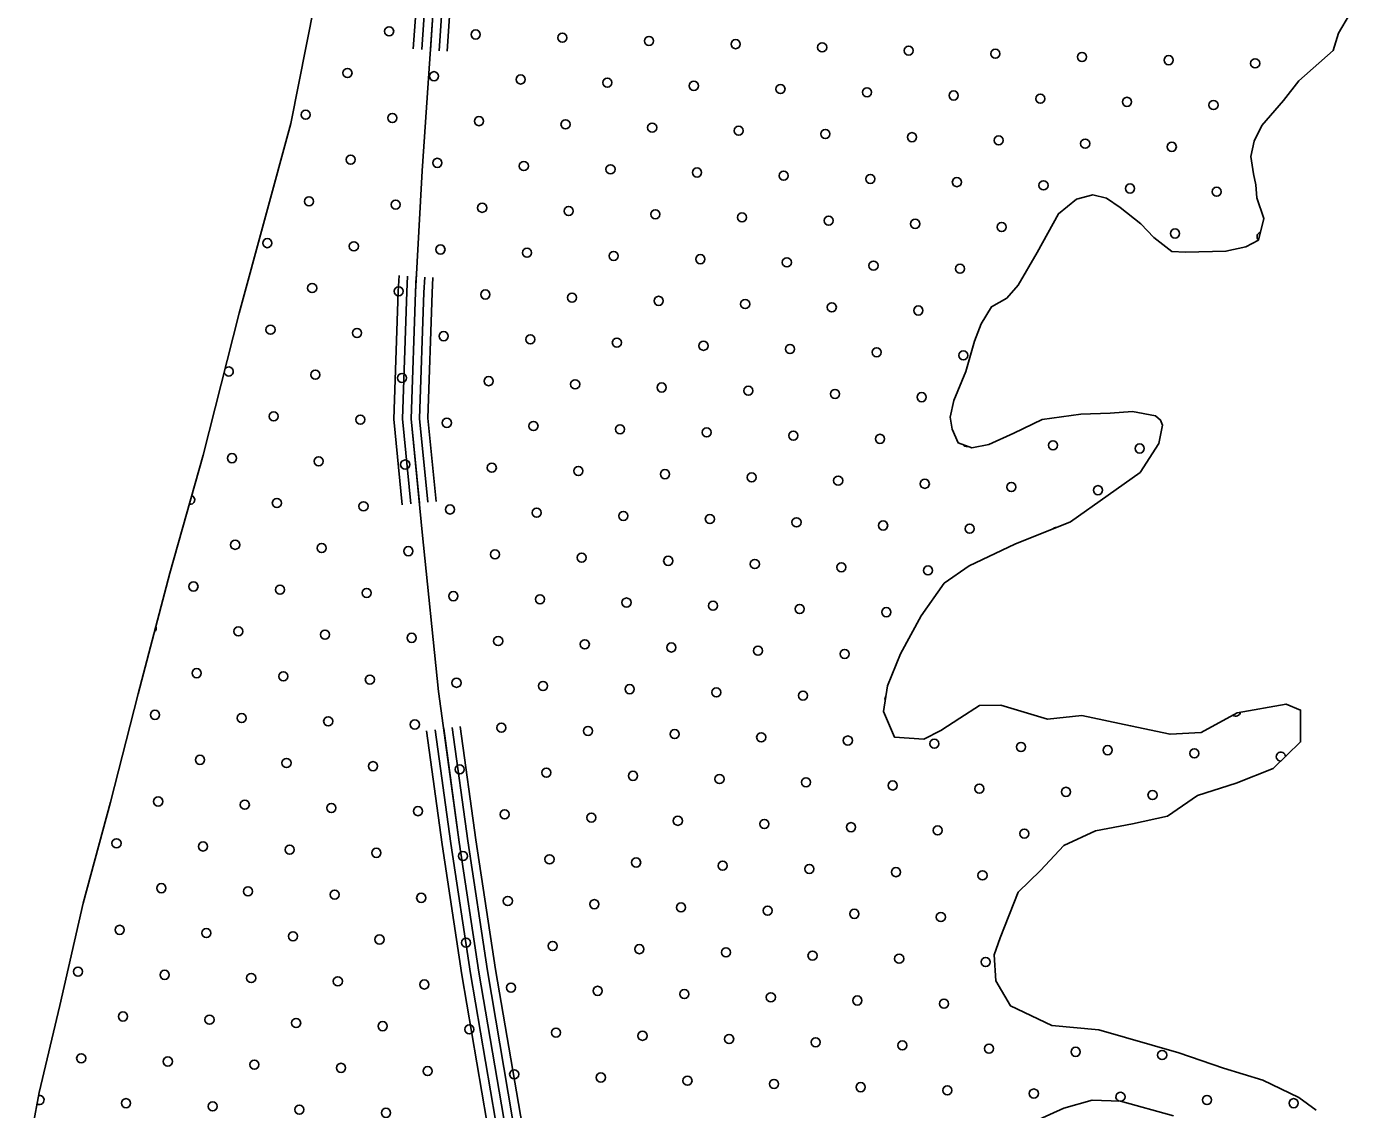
# Model space of a CAD drawing. Extents: x 1788175 to 1969470, y 584502 to 738744.
# Drawn here: x 1808395 to 1811475, y 714890 to 717410 of the extents above; entities that cross this region are included whole.
import ezdxf

# ---------------------------------------------------------------- set-up
doc = ezdxf.new("R2010")
doc.units = 0
for name, color, linetype in [('DESIGN - SCRATCH - User 1', 7, 'Continuous'), ('DESIGN - TRAFFIC CONTROL PERMANENT - Pavement Marking Text', 7, 'Continuous'), ('DESIGN - TRANSPORTATION - Edge of Traveled Way', 7, 'Continuous'), ('SURVEY - DRAINAGE - Natural Features', 7, 'Continuous')]:
    doc.layers.add(name, color=color, linetype=linetype)

msp = doc.modelspace()

# ---------------------------------------------------------------- linework, layer by layer
at = {"layer": 'DESIGN - SCRATCH - User 1'}
for points in [[(1809102.1, 717646.3), (1809010.2, 717183.5), (1808890.3, 716742.7), (1808806.4, 716412.1), (1808728.4, 716137.6), (1808654.5, 715857), (1808590.6, 715604.6), (1808526.6, 715370.1), (1808472.7, 715131.7)], [(1811051.2, 715572.3), (1811121.2, 715620.5), (1811211.1, 715648.7), (1811297.1, 715682.9), (1811361, 715745), (1811361, 715819.1), (1811327, 715833.1), (1811213.1, 715812.9), (1811129.2, 715766.7), (1811057.2, 715762.6), (1810965.2, 715782.5), (1810851.3, 715806.3), (1810771.4, 715798.2), (1810663.4, 715830.1), (1810613.4, 715830), (1810567.5, 715799.9), (1810523.5, 715771.8), (1810483.5, 715751.7), (1810415.6, 715755.6), (1810389.6, 715815.7), (1810399.5, 715875.8), (1810429.5, 715949.9), (1810477.5, 716038.1), (1810531.5, 716114.3), (1810589.4, 716154.4), (1810695.4, 716204.7), (1810825.3, 716257), (1810913.2, 716319.2), (1810987.2, 716371.4), (1811031.1, 716439.5), (1811039.1, 716481.6), (1811035.1, 716493.6), (1811023.1, 716503.6), (1810969.2, 716513.6), (1810917.2, 716509.5), (1810849.2, 716507.4), (1810759.3, 716495.2), (1810693.3, 716463.1), (1810635.4, 716436.9), (1810595.4, 716428.9), (1810563.4, 716440.8), (1810549.4, 716472.9), (1810545.4, 716500.9), (1810553.4, 716539), (1810581.4, 716607.1), (1810601.4, 716677.2), (1810617.3, 716717.3), (1810641.3, 716757.4), (1810677.3, 716777.5), (1810703.3, 716807.6), (1810747.3, 716883.8), (1810797.2, 716974), (1810839.2, 717008.1), (1810877.2, 717018.1), (1810909.2, 717010.2), (1810941.1, 716988.2), (1810989.1, 716950.2), (1811019.1, 716918.2), (1811061.1, 716886.2), (1811093.1, 716884.3), (1811187, 716886.4), (1811233, 716896.5), (1811263, 716912.6), (1811275, 716962.7), (1811259, 717010.7), (1811257, 717040.8), (1811251, 717066.8), (1811245, 717106.8), (1811253, 717142.9), (1811270.9, 717179), (1811320.9, 717237.1), (1811356.9, 717283.3), (1811436.8, 717353.5), (1811448.8, 717393.6), (1811474.8, 717437.7)], [(1811397.1, 714887.9), (1811357.1, 714917.8), (1811273.2, 714957.8), (1811181.2, 714985.7), (1811077.3, 715021.6), (1810891.4, 715075.3), (1810781.4, 715085.2), (1810685.5, 715131.1), (1810651.5, 715189.1), (1810647.5, 715249.2), (1810661.5, 715289.3), (1810703.4, 715395.5), (1810755.4, 715445.7), (1810809.4, 715503.8), (1810883.3, 715538), (1810969.3, 715554.2), (1811051.2, 715572.3)], [(1808472.7, 715131.7), (1808424.7, 714929.3), (1808394.8, 714771.1)], [(1810703.5, 714844.7), (1810809.4, 714893), (1810875.4, 714911.1), (1810941.3, 714909.2), (1811065.3, 714875.3)]]:
    msp.add_lwpolyline(points, dxfattribs=at)
at = {"layer": 'DESIGN - TRAFFIC CONTROL PERMANENT - Pavement Marking Text'}
for centre in [(1809239, 717398.3), (1809440.6, 717390.9), (1809642.3, 717383.4), (1809843.9, 717375.9), (1810045.5, 717368.5), (1810247.1, 717361), (1810448.7, 717353.5), (1810650.3, 717346.1), (1810851.9, 717338.6), (1809142, 717301.3), (1811053.5, 717331.1), (1811255.1, 717323.7), (1809343.6, 717293.8), (1809545.2, 717286.3), (1809746.8, 717278.9), (1809948.4, 717271.4), (1810150, 717263.9), (1810351.6, 717256.5), (1810553.2, 717249), (1810754.8, 717241.5), (1810956.5, 717234.1), (1811158.1, 717226.6), (1809044.9, 717204.2), (1809246.5, 717196.7), (1809448.1, 717189.3), (1809649.7, 717181.8), (1809851.3, 717174.3), (1810052.9, 717166.9), (1810254.6, 717159.4), (1810456.2, 717151.9), (1810657.8, 717144.5), (1810859.4, 717137), (1811061, 717129.5), (1809149.4, 717099.7), (1809351, 717092.2), (1809552.6, 717084.7), (1809754.3, 717077.3), (1809955.9, 717069.8), (1810157.5, 717062.3), (1810359.1, 717054.9), (1810560.7, 717047.4), (1810762.3, 717039.9), (1810963.9, 717032.5), (1811165.5, 717025), (1809052.4, 717002.6), (1809254, 716995.1), (1809455.6, 716987.7), (1809657.2, 716980.2), (1809858.8, 716972.7), (1810060.4, 716965.3), (1810262, 716957.8), (1810463.6, 716950.3), (1810665.2, 716942.9), (1808955.3, 716905.5), (1811068.5, 716927.9), (1809156.9, 716898.1), (1809358.5, 716890.6), (1809560.1, 716883.1), (1809761.7, 716875.7), (1809963.3, 716868.2), (1810164.9, 716860.7), (1810366.6, 716853.2), (1810568.2, 716845.8), (1809059.8, 716801), (1809261.4, 716793.5), (1809463, 716786), (1809664.7, 716778.6), (1809866.3, 716771.1), (1810067.9, 716763.6), (1810269.5, 716756.2), (1810471.1, 716748.7), (1808962.8, 716703.9), (1809164.4, 716696.4), (1809366, 716689), (1809567.6, 716681.5), (1809769.2, 716674), (1809970.8, 716666.6), (1810172.4, 716659.1), (1810374, 716651.6), (1810575.6, 716644.2), (1809067.3, 716599.4), (1809268.9, 716591.9), (1809470.5, 716584.4), (1809672.1, 716577), (1809873.7, 716569.5), (1810075.3, 716562), (1810277, 716554.6), (1810478.6, 716547.1), (1808970.2, 716502.3), (1809171.8, 716494.8), (1809373.4, 716487.4), (1809575, 716479.9), (1809776.7, 716472.4), (1809978.3, 716465), (1810179.9, 716457.5), (1810381.5, 716450), (1810784.7, 716435.1), (1810986.3, 716427.6), (1808873.1, 716405.2), (1809074.8, 716397.8), (1809276.4, 716390.3), (1809478, 716382.8), (1809679.6, 716375.4), (1809881.2, 716367.9), (1810082.8, 716360.4), (1810284.4, 716353), (1810486, 716345.5), (1810687.6, 716338), (1810889.2, 716330.6), (1808977.7, 716300.7), (1809179.3, 716293.2), (1809380.9, 716285.8), (1809582.5, 716278.3), (1809784.1, 716270.8), (1809985.7, 716263.4), (1810187.3, 716255.9), (1810389, 716248.4), (1810590.6, 716241), (1808880.6, 716203.6), (1809082.2, 716196.1), (1809283.8, 716188.7), (1809485.4, 716181.2), (1809687.1, 716173.7), (1809888.7, 716166.3), (1810090.3, 716158.8), (1810291.9, 716151.3), (1810493.5, 716143.9), (1808783.5, 716106.5), (1808985.2, 716099.1), (1809186.8, 716091.6), (1809388.4, 716084.1), (1809590, 716076.7), (1809791.6, 716069.2), (1809993.2, 716061.7), (1810194.8, 716054.3), (1810396.4, 716046.8), (1808888.1, 716002), (1809089.7, 715994.5), (1809291.3, 715987.1), (1809492.9, 715979.6), (1809694.5, 715972.1), (1809896.1, 715964.7), (1810097.7, 715957.2), (1810299.4, 715949.7), (1808791, 715904.9), (1808992.6, 715897.5), (1809194.2, 715890), (1809395.8, 715882.5), (1809597.4, 715875.1), (1809799.1, 715867.6), (1810000.7, 715860.1), (1810202.3, 715852.7), (1808693.9, 715807.9), (1808895.5, 715800.4), (1809097.2, 715792.9), (1809298.8, 715785.5), (1809500.4, 715778), (1809702, 715770.5), (1809903.6, 715763.1), (1810105.2, 715755.6), (1810306.8, 715748.1), (1810508.4, 715740.7), (1810710, 715733.2), (1808798.5, 715703.3), (1810911.7, 715725.7), (1811113.3, 715718.3), (1809000.1, 715695.9), (1809201.7, 715688.4), (1809403.3, 715680.9), (1809604.9, 715673.5), (1809806.5, 715666), (1810008.1, 715658.5), (1810209.7, 715651.1), (1810411.4, 715643.6), (1810613, 715636.1), (1810814.6, 715628.7), (1811016.2, 715621.2), (1808701.4, 715606.3), (1808903, 715598.8), (1809104.6, 715591.3), (1809306.2, 715583.9), (1809507.8, 715576.4), (1809709.5, 715568.9), (1809911.1, 715561.4), (1810112.7, 715554), (1810314.3, 715546.5), (1810515.9, 715539), (1810717.5, 715531.6), (1808604.3, 715509.2), (1808805.9, 715501.7), (1809007.6, 715494.2), (1809209.2, 715486.8), (1809410.8, 715479.3), (1809612.4, 715471.8), (1809814, 715464.4), (1810015.6, 715456.9), (1810217.2, 715449.4), (1810418.8, 715442), (1810620.4, 715434.5), (1808708.9, 715404.6), (1808910.5, 715397.2), (1809112.1, 715389.7), (1809313.7, 715382.2), (1809515.3, 715374.8), (1809716.9, 715367.3), (1809918.5, 715359.8), (1810120.1, 715352.4), (1810321.8, 715344.9), (1810523.4, 715337.4), (1808611.8, 715307.6), (1808813.4, 715300.1), (1809015, 715292.6), (1809216.6, 715285.2), (1809418.2, 715277.7), (1809619.9, 715270.2), (1809821.5, 715262.8), (1810023.1, 715255.3), (1810224.7, 715247.8), (1810426.3, 715240.4), (1808514.7, 715210.5), (1810627.9, 715232.9), (1808716.3, 715203), (1808917.9, 715195.6), (1809119.6, 715188.1), (1809321.2, 715180.6), (1809522.8, 715173.2), (1809724.4, 715165.7), (1809926, 715158.2), (1810127.6, 715150.8), (1810329.2, 715143.3), (1810530.8, 715135.8), (1808619.3, 715106), (1808820.9, 715098.5), (1809022.5, 715091), (1809224.1, 715083.6), (1809425.7, 715076.1), (1809627.3, 715068.6), (1809828.9, 715061.2), (1810030.5, 715053.7), (1810232.1, 715046.2), (1810433.8, 715038.8), (1810635.4, 715031.3), (1810837, 715023.8), (1808522.2, 715008.9), (1808723.8, 715001.4), (1808925.4, 714994), (1811038.6, 715016.4), (1809127, 714986.5), (1809328.6, 714979), (1809530.2, 714971.6), (1809731.9, 714964.1), (1809933.5, 714956.6), (1810135.1, 714949.2), (1810336.7, 714941.7), (1810538.3, 714934.2), (1808626.7, 714904.3), (1810739.9, 714926.8), (1811143.1, 714911.8), (1811344.7, 714904.3), (1808828.3, 714896.9), (1809030, 714889.4), (1809231.6, 714881.9)]:
    msp.add_circle(centre, 10.6, dxfattribs=at)
for centre, start, end in [((1811270.1, 716920.5), 105.2597, 227.8145), ((1808865.7, 716606.8), 190.8782, 140.6372), ((1810583.1, 716442.6), 213.3634, 285.5834), ((1808776.1, 716308.2), 258.3435, 69.9588), ((1810792.2, 716233.5), 85.1135, 138.721), ((1808686.5, 716009.5), 304.0413, 26.4284), ((1810403.9, 715845.2), 142.245, 198.8922), ((1811210.3, 715815.3), 227.9095, 354.322), ((1811314.9, 715710.8), 358.0121, 270.3755), ((1808425.1, 714911.8), 239.0696, 99.4835), ((1810941.5, 714919.3), 276.6651, 251.4541)]:
    msp.add_arc(centre, 10.6, start, end, dxfattribs=at)
at = {"layer": 'DESIGN - TRANSPORTATION - Edge of Traveled Way'}
for points in [[(1809102.1, 717646.3), (1809010.2, 717183.5), (1808890.3, 716742.7), (1808806.4, 716412.1), (1808728.4, 716137.6), (1808654.5, 715857), (1808590.6, 715604.6), (1808526.6, 715370.1), (1808472.7, 715131.7)], [(1811474.8, 717437.7), (1811448.8, 717393.6), (1811436.8, 717353.5), (1811356.9, 717283.3), (1811320.9, 717237.1), (1811270.9, 717179), (1811253, 717142.9), (1811245, 717106.8), (1811251, 717066.8), (1811257, 717040.8), (1811259, 717010.7), (1811275, 716962.7), (1811263, 716912.6), (1811233, 716896.5), (1811187, 716886.4), (1811093.1, 716884.3), (1811061.1, 716886.2), (1811019.1, 716918.2), (1810989.1, 716950.2), (1810941.1, 716988.2), (1810909.2, 717010.2), (1810877.2, 717018.1), (1810839.2, 717008.1), (1810797.2, 716974), (1810747.3, 716883.8), (1810703.3, 716807.6), (1810677.3, 716777.5), (1810641.3, 716757.4), (1810617.3, 716717.3), (1810601.4, 716677.2), (1810581.4, 716607.1), (1810553.4, 716539), (1810545.4, 716500.9), (1810549.4, 716472.9), (1810563.4, 716440.8), (1810595.4, 716428.9), (1810635.4, 716436.9), (1810693.3, 716463.1), (1810759.3, 716495.2), (1810849.2, 716507.4), (1810917.2, 716509.5), (1810969.2, 716513.6), (1811023.1, 716503.6), (1811035.1, 716493.6), (1811039.1, 716481.6), (1811031.1, 716439.5), (1810987.2, 716371.4), (1810913.2, 716319.2), (1810825.3, 716257), (1810695.4, 716204.7), (1810589.4, 716154.4), (1810531.5, 716114.3), (1810477.5, 716038.1), (1810429.5, 715949.9), (1810399.5, 715875.8), (1810389.6, 715815.7), (1810415.6, 715755.6), (1810483.5, 715751.7), (1810523.5, 715771.8), (1810567.5, 715799.9), (1810613.4, 715830), (1810663.4, 715830.1), (1810771.4, 715798.2), (1810851.3, 715806.3), (1810965.2, 715782.5), (1811057.2, 715762.6), (1811129.2, 715766.7), (1811213.1, 715812.9), (1811327, 715833.1), (1811361, 715819.1), (1811361, 715745), (1811297.1, 715682.9), (1811211.1, 715648.7), (1811121.2, 715620.5), (1811051.2, 715572.3)], [(1811051.2, 715572.3), (1810969.3, 715554.2), (1810883.3, 715538), (1810809.4, 715503.8), (1810755.4, 715445.7), (1810703.4, 715395.5), (1810661.5, 715289.3), (1810647.5, 715249.2), (1810651.5, 715189.1), (1810685.5, 715131.1), (1810781.4, 715085.2), (1810891.4, 715075.3), (1811077.3, 715021.6), (1811181.2, 714985.7), (1811273.2, 714957.8), (1811357.1, 714917.8), (1811397.1, 714887.9)], [(1808472.7, 715131.7), (1808424.7, 714929.3), (1808394.8, 714771.1)], [(1811065.3, 714875.3), (1810941.3, 714909.2), (1810875.4, 714911.1), (1810809.4, 714893), (1810703.5, 714844.7)]]:
    msp.add_lwpolyline(points, dxfattribs=at)
at = {"layer": 'SURVEY - DRAINAGE - Natural Features'}
for points in [[(1809071.7, 722413.2), (1809135.7, 722146.9), (1809195.7, 721802.5), (1809245.6, 721542.2), (1809303.7, 721183.8), (1809357.6, 720883.4), (1809399.7, 720613.1), (1809423.7, 720264.6), (1809437.7, 719898.1), (1809429.7, 719565.6), (1809419.8, 719217.1), (1809393.8, 718854.5), (1809379.9, 718461.9), (1809361.9, 718171.5), (1809347.9, 717790.9), (1809344, 717482.5), (1809316, 717073.8), (1809300.1, 716791.4), (1809290.1, 716496.9), (1809316.1, 716232.6), (1809354.1, 715862.1), (1809402.1, 715511.7), (1809448.1, 715209.3), (1809506.1, 714868.9)], [(1809329.3, 721041.1), (1809357.6, 720883.4), (1809399.7, 720613.1), (1809423.7, 720264.6), (1809437.7, 719898.1), (1809429.7, 719565.6), (1809419.8, 719217.1), (1809393.8, 718854.5), (1809379.9, 718461.9), (1809361.9, 718171.5), (1809347.9, 717790.9), (1809344, 717482.5), (1809335.2, 717354.5)], [(1809349, 721044.6), (1809377.4, 720886.7), (1809419.5, 720615.3), (1809443.6, 720265.7), (1809457.7, 719898.2), (1809449.7, 719565.1), (1809439.8, 719216.1), (1809413.8, 718853.5), (1809399.8, 718461), (1809381.9, 718170.5), (1809367.9, 717790.4), (1809364, 717481.7), (1809355.2, 717353.1)], [(1809367.7, 721048), (1809396.1, 720889.9), (1809438.4, 720617.4), (1809462.6, 720266.7), (1809476.7, 719898.4), (1809468.7, 719564.6), (1809458.7, 719215.1), (1809432.8, 718852.4), (1809418.8, 718460), (1809400.9, 718169.6), (1809386.9, 717789.9), (1809383, 717480.9), (1809374.1, 717351.8)], [(1809289.9, 721034), (1809318.2, 720876.8), (1809359.9, 720608.6), (1809383.7, 720262.5), (1809397.7, 719897.8), (1809389.8, 719566.7), (1809379.8, 719219.1), (1809353.9, 718856.7), (1809339.9, 718463.9), (1809321.9, 718173.4), (1809308, 717791.9), (1809304, 717484.1), (1809295.3, 717357.2)], [(1809309.6, 721037.5), (1809337.9, 720880.1), (1809379.8, 720610.9), (1809403.7, 720263.6), (1809417.7, 719898), (1809409.7, 719566.1), (1809399.8, 719218.1), (1809373.8, 718855.6), (1809359.9, 718462.9), (1809341.9, 718172.5), (1809328, 717791.4), (1809324, 717483.3), (1809315.3, 717355.9)], [(1809262.2, 716829.8), (1809260.1, 716793.2), (1809250, 716495.7), (1809269.6, 716296.8)], [(1809282.1, 716828.7), (1809280.1, 716792.3), (1809270.1, 716496.3), (1809289.5, 716298.8)], [(1809302.1, 716827.5), (1809300.1, 716791.4), (1809290.1, 716496.9), (1809309.4, 716300.7)], [(1809322.1, 716826.4), (1809320.1, 716790.5), (1809310.1, 716497.6), (1809329.3, 716302.7)], [(1809341.1, 716825.3), (1809339, 716789.6), (1809329.2, 716498.2), (1809348.2, 716304.5)], [(1809346.1, 715773.1), (1809382.3, 715508.8), (1809428.4, 715206.1), (1809486.5, 714865.2), (1809564.5, 714494.6), (1809608.6, 714261.8), (1809702.9, 713908.1), (1809845.2, 713486.7), (1809969.3, 713160.3), (1810083.4, 712839.5), (1810221.7, 712522.5), (1810354.9, 712230.4)], [(1809366, 715775.8), (1809402.1, 715511.7), (1809448.1, 715209.3), (1809506.1, 714868.9), (1809584.1, 714498.5), (1809628.1, 714266.2), (1809722.1, 713913.9), (1809864.1, 713493.5), (1809988, 713167.2), (1810102, 712846.9), (1810240, 712530.7), (1810373.1, 712238.7)], [(1809385.8, 715778.5), (1809421.9, 715514.5), (1809467.9, 715212.5), (1809525.8, 714872.7), (1809603.7, 714502.4), (1809647.6, 714270.7), (1809741.3, 713919.6), (1809882.9, 713500.2), (1810006.8, 713174.1), (1810120.6, 712854.3), (1810258.2, 712538.8), (1810391.3, 712247)], [(1809404.6, 715781.1), (1809440.7, 715517.3), (1809486.6, 715215.5), (1809544.5, 714876.2), (1809622.4, 714506.1), (1809666.2, 714274.9), (1809759.5, 713925.1), (1809900.8, 713506.6), (1810024.6, 713180.7), (1810138.3, 712861.3), (1810275.6, 712546.5), (1810408.6, 712254.9)], [(1809326.3, 715770.4), (1809362.5, 715506), (1809408.6, 715203), (1809466.8, 714861.4), (1809544.9, 714490.7), (1809589.1, 714257.3), (1809683.8, 713902.3), (1809826.4, 713480), (1809950.5, 713153.4), (1810064.8, 712832.2), (1810203.4, 712514.4), (1810336.7, 712222.1)]]:
    msp.add_lwpolyline(points, dxfattribs=at)

doc.saveas('drawing.dxf')
